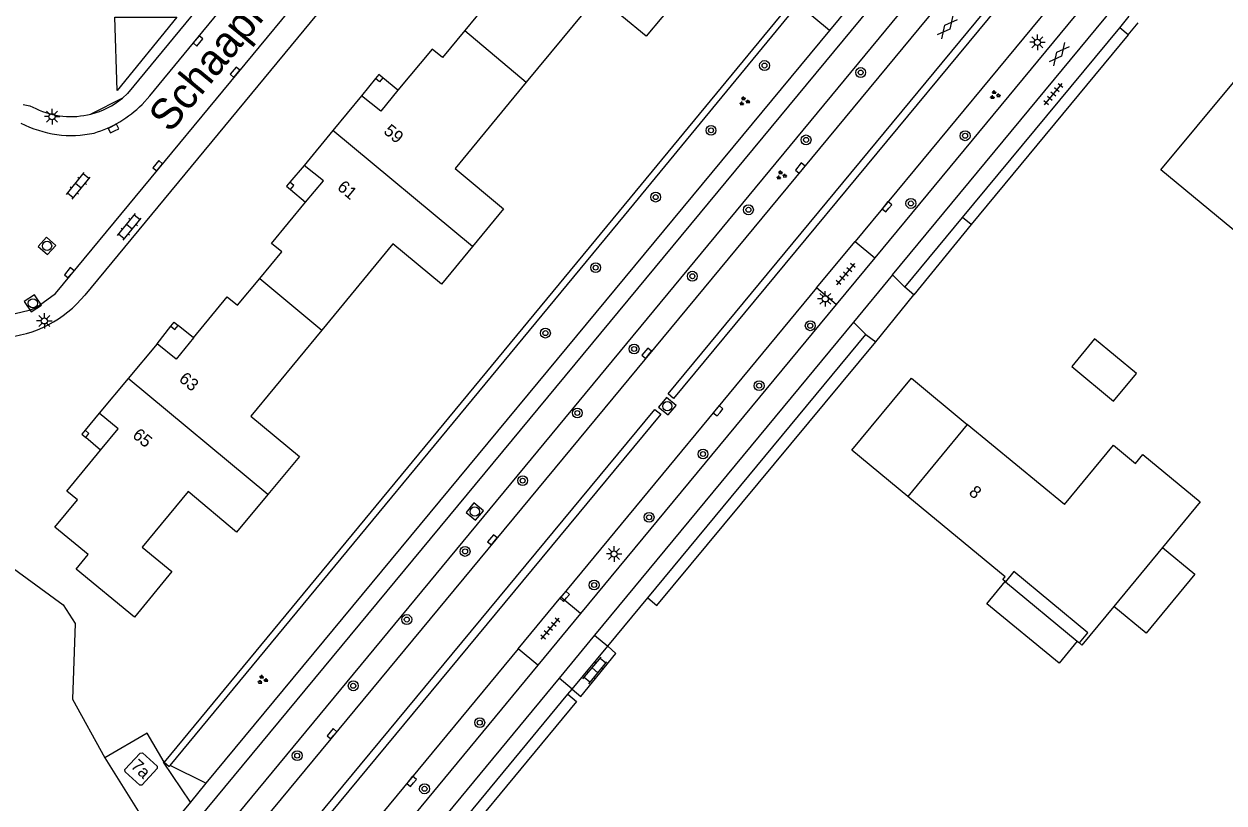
# Model space of a CAD drawing. Extents: x 137999 to 141000, y 397500 to 400501.
# Drawn here: x 138246.7 to 138343.7, y 398928 to 398990.9 of the extents above; entities that cross this region are included whole.
import ezdxf

# ---------------------------------------------------------------- set-up
doc = ezdxf.new("R2010")
doc.units = 0
for name, color, linetype in [('gg-afsc-erfafscheiding', 7, 'Continuous'), ('gg-afsc-hekwerk', 7, 'Continuous'), ('gg-afsc-muur', 7, 'Continuous'), ('gg-anno-huisnummerreeks BGT', 7, 'Continuous'), ('gg-anno-openbare ruimte label', 7, 'Continuous'), ('gg-bbg-bijgebouw', 7, 'Continuous'), ('gg-bbg-hoofdgebouw', 7, 'Continuous'), ('gg-bbg-luifel en loopbrug', 7, 'Continuous'), ('gg-bbg-onder overbouw', 7, 'Continuous'), ('gg-bbg-pand overbouw', 7, 'Continuous'), ('gg-bbg-pilaar onder overbouw', 7, 'Continuous'), ('gg-bbg-pilaar pand', 7, 'Continuous'), ('gg-bbg-tussenscheiding', 7, 'Continuous'), ('gg-knt-verharding', 7, 'Continuous'), ('gg-knt-verharding nz', 7, 'Continuous'), ('gt-grn-groengrens', 7, 'Continuous'), ('gt-grn-vlakafsluiter', 7, 'Continuous'), ('gt-grn-weggrens', 7, 'Continuous'), ('gt-symb-boom', 7, 'Continuous'), ('gt-symb-gesloten verharding', 7, 'Continuous'), ('gt-symb-groenvak', 7, 'Continuous'), ('gt-symb-klinker verharding', 7, 'Continuous'), ('gt-symb-kolk', 7, 'Continuous'), ('gt-symb-lichtmast', 7, 'Continuous'), ('gt-symb-rioolschacht', 7, 'Continuous'), ('gt-symb-tegel verharding', 7, 'Continuous')]:
    doc.layers.add(name, color=color, linetype=linetype)

# ---------------------------------------------------------------- blocks, each defined once
blk = doc.blocks.new('gt0-KOLK')
at = {"layer": 'gt-symb-kolk'}
blk.add_lwpolyline([(0, 0), (0.375, 0), (0.375, 0.4), (-0.375, 0.4), (-0.375, 0), (0, 0)], dxfattribs=at)
blk = doc.blocks.new('gt0-LMAST')
at = {"layer": 'gt-symb-lichtmast'}
for p, q in [((-0.182, 0.173), (-0.447, 0.438)), ((-0.005, 0.246), (-0.005, 0.621)), ((0.172, 0.173), (0.437, 0.438)), ((-0.255, -0.004), (-0.63, -0.004)), ((-0.182, -0.181), (-0.447, -0.446)), ((-0.005, -0.254), (-0.005, -0.629)), ((0.437, -0.446), (0.172, -0.181)), ((0.245, -0.004), (0.62, -0.004))]:
    blk.add_line(p, q, dxfattribs=at)
blk.add_circle((-0.005, -0.004), 0.25, dxfattribs=at)
blk = doc.blocks.new('gt0-KL1')
at = {"layer": 'gt-symb-klinker verharding'}
for p, q in [((-1.15, 0.3), (1.15, 0.3)), ((-1, -0.3), (-1, 0.3)), ((-0.5, 0.3), (-0.5, 0.45)), ((0, -0.3), (0, 0.3)), ((0.5, 0.3), (0.5, 0.45)), ((1, -0.3), (1, 0.3)), ((-1.15, -0.3), (1.15, -0.3)), ((-0.5, -0.45), (-0.5, -0.3)), ((0.5, -0.45), (0.5, -0.3))]:
    blk.add_line(p, q, dxfattribs=at)
blk = doc.blocks.new('gt0-TEG1')
at = {"layer": 'gt-symb-tegel verharding'}
for p, q in [((-1.125, 0), (1.125, 0)), ((-0.9, -0.25), (-0.9, 0.25)), ((-0.45, -0.25), (-0.45, 0.25)), ((0, -0.25), (0, 0.25)), ((0.45, -0.25), (0.45, 0.25)), ((0.9, -0.25), (0.9, 0.25))]:
    blk.add_line(p, q, dxfattribs=at)
blk = doc.blocks.new('gt0-BOOM')
at = {"layer": 'gt-symb-boom'}
for radius in [0.4, 0.2]:
    blk.add_circle((0, 0), radius, dxfattribs=at)
blk = doc.blocks.new('gt0-RS')
at = {"layer": 'gt-symb-rioolschacht'}
blk.add_lwpolyline([(-0.5, -0.5), (0.5, -0.5), (0.5, 0.5), (-0.5, 0.5)], close=True, dxfattribs=at)
blk.add_circle((0, 0), 0.375, dxfattribs=at)
blk = doc.blocks.new('gt0-GRVAK')
at = {"layer": 'gt-symb-groenvak'}
for p, q in [((-0.11, 0.189), (-0.228, 0.24)), ((-0.182, 0.153), (0.088, 0.153)), ((-0.091, 0.211), (-0.156, 0.322)), ((-0.047, 0.214), (-0.047, 0.393)), ((-0.004, 0.211), (0.061, 0.322)), ((0.015, 0.189), (0.133, 0.24)), ((0.262, -0.052), (0.197, 0.059)), ((0.305, -0.049), (0.305, 0.13)), ((0.349, -0.052), (0.414, 0.059)), ((-0.245, -0.228), (-0.363, -0.177)), ((-0.318, -0.264), (-0.047, -0.264)), ((-0.226, -0.206), (-0.291, -0.095)), ((-0.183, -0.203), (-0.183, -0.024)), ((-0.139, -0.206), (-0.074, -0.095)), ((-0.12, -0.228), (-0.002, -0.177)), ((0.243, -0.074), (0.125, -0.023)), ((0.17, -0.11), (0.441, -0.11)), ((0.368, -0.074), (0.486, -0.023))]:
    blk.add_line(p, q, dxfattribs=at)
blk = doc.blocks.new('gt0-GESVH1')
at = {"layer": 'gt-symb-gesloten verharding'}
for p, q in [((-0.992, -0.261), (0.008, 0.239)), ((0.008, -0.261), (-0.992, 0.239)), ((0.008, 0.239), (1.008, -0.261)), ((1.008, 0.239), (0.008, -0.261))]:
    blk.add_line(p, q, dxfattribs=at)

msp = doc.modelspace()

# ---------------------------------------------------------------- linework, layer by layer
at = {"layer": 'gg-afsc-erfafscheiding'}
for p, q in [((138335.992, 398990.061), (138323.303, 398974.729)), ((138323.303, 398974.729), (138318.665, 398969.064))]:
    msp.add_line(p, q, dxfattribs=at)
msp.add_lwpolyline([(138290.683, 398936.767), (138291.382, 398936.191), (138268.859, 398908.968)], dxfattribs=at)
at = {"layer": 'gg-afsc-hekwerk'}
msp.add_line((138254.643, 398984.95), (138252.1, 398983.663), dxfattribs=at)
for points in [[(138267.153, 399000), (138255.053, 398985.316), (138254.643, 398984.95)], [(138246.616, 398984.434), (138247.151, 398984.336), (138247.64, 398984.099)]]:
    msp.add_lwpolyline(points, dxfattribs=at)
msp.add_arc((138250.471, 398990.029), 6.571, 244.47844, 284.35481, dxfattribs=at)
at = {"layer": 'gg-afsc-muur'}
for points in [[(138329.969, 399018.433), (138294.82, 398975.822), (138258.015, 398931.284)], [(138258.501, 398931.009), (138295.244, 398975.472), (138309.307, 398992.52)], [(138258.015, 398931.284), (138258.439, 398930.934), (138258.501, 398931.009)]]:
    msp.add_lwpolyline(points, dxfattribs=at)
at = {"layer": 'gg-bbg-bijgebouw'}
msp.add_lwpolyline([(138259.057, 398991.485), (138254.23, 398985.567), (138254.027, 398991.485), (138259.057, 398991.485)], dxfattribs=at)
at = {"layer": 'gg-bbg-hoofdgebouw'}
for p, q in [((138273.99, 398985.132), (138271.665, 398982.322)), ((138271.665, 398982.322), (138269.339, 398979.512)), ((138257.448, 398965.101), (138255.108, 398962.291)), ((138255.108, 398962.291), (138252.768, 398959.481)), ((138322.981, 398958.58), (138318.181, 398952.76)), ((138330.851, 398952.1), (138322.981, 398958.58)), ((138250.151, 398953.189), (138252.883, 398956.507)), ((138338.771, 398948.633), (138334.832, 398943.865)), ((138326.062, 398945.859), (138326.046, 398945.872))]:
    msp.add_line(p, q, dxfattribs=at)
for points in [[(138286.033, 398996.602), (138283.287, 398993.26), (138284.129, 398992.568), (138282.329, 398990.405)], [(138299.554, 398993.014), (138297.006, 398989.948), (138293.076, 398993.217), (138287.312, 398986.237)], [(138338.631, 398979.16), (138347.46, 398989.75), (138349.281, 398988.23), (138353.311, 398993.04), (138360.791, 398986.84)], [(138282.329, 398990.405), (138280.529, 398988.241), (138279.7, 398988.908), (138276.93, 398985.595)], [(138287.312, 398986.237), (138281.547, 398979.256), (138285.474, 398976.003), (138282.961, 398972.954)], [(138349.889, 398959.406), (138344.845, 398963.622), (138350.362, 398970.263), (138346.811, 398973.239), (138346.387, 398972.729), (138338.631, 398979.16)], [(138265.751, 398970.369), (138267.544, 398972.527), (138266.71, 398973.213), (138269.459, 398976.553)], [(138282.961, 398972.954), (138280.447, 398969.905), (138276.529, 398973.17), (138270.779, 398966.201)], [(138260.382, 398965.567), (138263.123, 398968.897), (138263.957, 398968.211), (138265.751, 398970.369)], [(138270.779, 398966.201), (138265.029, 398959.232), (138268.956, 398955.984), (138266.418, 398952.925)], [(138330.851, 398952.1), (138334.797, 398956.891), (138336.58, 398955.422), (138337.171, 398956.14), (138341.808, 398952.308), (138338.771, 398948.633)], [(138256.25, 398948.656), (138258.642, 398946.685), (138255.616, 398943.011), (138250.908, 398946.889), (138251.869, 398948.056), (138249.175, 398950.275), (138251, 398952.49), (138250.151, 398953.189)], [(138266.418, 398952.925), (138263.879, 398949.866), (138259.962, 398953.156), (138256.25, 398948.656)], [(138326.046, 398945.872), (138325.854, 398946.031), (138326.045, 398946.262), (138318.181, 398952.76)], [(138334.832, 398943.865), (138332.253, 398940.744), (138332.045, 398940.916)], [(138254.86, 398930.508), (138254.844, 398930.686), (138256.091, 398932.018), (138256.258, 398932.023), (138257.446, 398930.946), (138257.459, 398930.774), (138256.213, 398929.43), (138256.056, 398929.432), (138254.86, 398930.508)]]:
    msp.add_lwpolyline(points, dxfattribs=at)
at = {"layer": 'gg-bbg-luifel en loopbrug'}
for points in [[(138333.28, 398965.495), (138331.425, 398963.254), (138334.801, 398960.46), (138336.656, 398962.701), (138333.28, 398965.495)], [(138318.181, 398952.76), (138313.654, 398956.494), (138318.454, 398962.314), (138322.981, 398958.58)], [(138338.771, 398948.633), (138341.381, 398946.476), (138337.442, 398941.709), (138334.832, 398943.865)], [(138331.874, 398941.057), (138330.401, 398939.273), (138324.572, 398944.088), (138326.046, 398945.872)]]:
    msp.add_lwpolyline(points, dxfattribs=at)
at = {"layer": 'gg-bbg-onder overbouw'}
for points in [[(138276.93, 398985.595), (138275.56, 398983.884), (138273.99, 398985.132)], [(138269.459, 398976.553), (138270.909, 398978.264), (138269.339, 398979.512)], [(138260.382, 398965.567), (138258.987, 398963.843), (138257.448, 398965.101)], [(138252.883, 398956.507), (138254.29, 398958.214), (138252.768, 398959.481)], [(138332.045, 398940.916), (138332.72, 398941.733), (138326.737, 398946.676), (138326.062, 398945.859)]]:
    msp.add_lwpolyline(points, dxfattribs=at)
at = {"layer": 'gg-bbg-pand overbouw'}
for p, q in [((138275.128, 398986.543), (138273.99, 398985.132)), ((138276.93, 398985.595), (138275.716, 398986.601)), ((138269.339, 398979.512), (138268.188, 398978.15)), ((138268.242, 398977.562), (138269.459, 398976.553)), ((138260.382, 398965.567), (138259.161, 398966.571)), ((138257.448, 398965.101), (138258.573, 398966.513)), ((138252.768, 398959.481), (138251.62, 398958.102)), ((138252.883, 398956.507), (138251.674, 398957.514)), ((138326.062, 398945.859), (138331.874, 398941.057)), ((138331.874, 398941.057), (138332.045, 398940.916))]:
    msp.add_line(p, q, dxfattribs=at)
at = {"layer": 'gg-bbg-pilaar onder overbouw'}
for points in [[(138275.716, 398986.601), (138275.449, 398986.278), (138275.128, 398986.543)], [(138268.242, 398977.562), (138268.509, 398977.885), (138268.188, 398978.15)], [(138258.573, 398966.513), (138258.894, 398966.248), (138259.161, 398966.571)], [(138251.674, 398957.514), (138251.941, 398957.837), (138251.62, 398958.102)]]:
    msp.add_lwpolyline(points, dxfattribs=at)
at = {"layer": 'gg-bbg-pilaar pand'}
for points in [[(138275.716, 398986.601), (138275.395, 398986.866), (138275.128, 398986.543)], [(138268.188, 398978.15), (138267.921, 398977.827), (138268.242, 398977.562)], [(138258.573, 398966.513), (138258.84, 398966.836), (138259.161, 398966.571)], [(138251.62, 398958.102), (138251.353, 398957.779), (138251.674, 398957.514)]]:
    msp.add_lwpolyline(points, dxfattribs=at)
at = {"layer": 'gg-bbg-tussenscheiding'}
for p, q in [((138282.329, 398990.405), (138287.312, 398986.237)), ((138282.961, 398972.954), (138271.665, 398982.322)), ((138265.751, 398970.369), (138270.779, 398966.201)), ((138266.418, 398952.925), (138255.108, 398962.291))]:
    msp.add_line(p, q, dxfattribs=at)
at = {"layer": 'gg-knt-verharding'}
for p, q in [((138258.852, 398917.891), (138343.527, 399020.092)), ((138255.656, 398920.487), (138336.194, 399017.659)), ((138257.374, 398919.091), (138337.793, 399016.334)), ((138333.073, 399016.059), (138311.832, 398990.427)), ((138277.212, 399000), (138251.594, 398969.031)), ((138331.329, 398994.417), (138313.902, 398973.366)), ((138332.94, 398993.114), (138315.498, 398972.044)), ((138335.308, 398990.642), (138336.085, 398991.58)), ((138311.832, 398990.427), (138261.404, 398929.575)), ((138322.605, 398975.306), (138335.308, 398990.642)), ((138335.992, 398990.061), (138335.308, 398990.642)), ((138317.939, 398969.673), (138322.605, 398975.306)), ((138310.792, 398969.608), (138313.902, 398973.366)), ((138313.902, 398973.366), (138315.498, 398972.044)), ((138315.498, 398972.044), (138312.368, 398968.263)), ((138316.928, 398970.655), (138313.779, 398966.85)), ((138310.792, 398969.608), (138290.096, 398944.606)), ((138312.368, 398968.263), (138310.792, 398969.608)), ((138318.665, 398969.064), (138317.939, 398969.673)), ((138315.569, 398965.261), (138318.665, 398969.064)), ((138312.368, 398968.263), (138291.695, 398943.291)), ((138313.779, 398966.85), (138292.828, 398941.534)), ((138297.144, 398944.567), (138314.775, 398965.852)), ((138314.775, 398965.852), (138315.569, 398965.261)), ((138286.643, 398940.436), (138290.096, 398944.606)), ((138291.695, 398943.291), (138290.096, 398944.606)), ((138293.898, 398940.649), (138297.144, 398944.567)), ((138291.695, 398943.291), (138288.242, 398939.118)), ((138292.828, 398941.534), (138289.962, 398938.071)), ((138286.643, 398940.436), (138269.292, 398919.467)), ((138288.242, 398939.118), (138286.643, 398940.436)), ((138291.031, 398937.187), (138293.898, 398940.649)), ((138288.242, 398939.118), (138270.884, 398918.149)), ((138289.962, 398938.071), (138263.635, 398906.259)), ((138268.211, 398909.637), (138290.683, 398936.767)), ((138290.683, 398936.767), (138291.031, 398937.187)), ((138261.404, 398929.575), (138260.144, 398928.055)), ((138260.144, 398928.055), (138257.481, 398924.842))]:
    msp.add_line(p, q, dxfattribs=at)
for points in [[(138316.928, 398970.655), (138355.451, 399017.201), (138357.962, 399020.332)], [(138299.226, 398960.672), (138298.777, 398961.044), (138339.872, 399010.663), (138340.331, 399010.266), (138299.226, 398960.672)], [(138260.338, 398913.729), (138259.845, 398914.129), (138297.703, 398959.781), (138298.194, 398959.397), (138260.338, 398913.729)], [(138291.031, 398937.187), (138291.73, 398936.592), (138294.559, 398940.074), (138293.898, 398940.649)]]:
    msp.add_lwpolyline(points, dxfattribs=at)
for centre, radius, start, end in [((138250.473, 398990.033), 6.575, 284.32525, 309.36225), ((138244.313, 398974.961), 9.39, 227.40723, 320.83925)]:
    msp.add_arc(centre, radius, start, end, dxfattribs=at)
at = {"layer": 'gg-knt-verharding nz'}
for points in [[(138247.653, 398967.992), (138249.238, 398969.152), (138270.508, 398994.894), (138274.659, 399000)], [(138256.235, 398984.43), (138256.862, 398985.139), (138269.103, 399000)]]:
    msp.add_lwpolyline(points, dxfattribs=at)
for centre, radius, start, end in [((138249.643, 398991.103), 9.38, 286.84849, 314.64729), ((138250.52, 398990.685), 8.755, 242.24751, 282.14873), ((138244.428, 398976.91), 9.483, 234.12216, 289.88258)]:
    msp.add_arc(centre, radius, start, end, dxfattribs=at)
at = {"layer": 'gt-grn-groengrens'}
for p, q in [((138311.832, 398990.427), (138309.307, 398992.52)), ((138323.303, 398974.729), (138322.605, 398975.306)), ((138253.232, 398931.629), (138256.888, 398925.79)), ((138257.979, 398931.266), (138258.015, 398931.284)), ((138260.144, 398928.055), (138257.979, 398931.266)), ((138261.404, 398929.575), (138258.501, 398931.009))]:
    msp.add_line(p, q, dxfattribs=at)
for points in [[(138234.734, 398975.222), (138233.554, 398975.217), (138233.391, 398975.523), (138230.312, 398971.783), (138242.207, 398949.559), (138249.865, 398943.986), (138250.816, 398942.497), (138250.605, 398936.366), (138253.232, 398931.629)], [(138297.144, 398944.567), (138297.863, 398943.949), (138315.569, 398965.261)], [(138258.015, 398931.284), (138256.651, 398933.623), (138253.232, 398931.629)]]:
    msp.add_lwpolyline(points, dxfattribs=at)
at = {"layer": 'gt-grn-vlakafsluiter'}
msp.add_line((138335.992, 398990.061), (138336.801, 398991.039), dxfattribs=at)
at = {"layer": 'gt-grn-weggrens'}
for p, q in [((138316.928, 398970.655), (138317.939, 398969.673)), ((138314.775, 398965.852), (138313.779, 398966.85)), ((138292.828, 398941.534), (138293.898, 398940.649)), ((138291.031, 398937.187), (138289.962, 398938.071))]:
    msp.add_line(p, q, dxfattribs=at)

# ---------------------------------------------------------------- block references
at = {"layer": 'gt-symb-boom'}
for p in [(138306.579, 398987.584), (138314.357, 398987.019), (138302.254, 398982.346), (138322.805, 398981.909), (138309.94, 398981.573), (138297.773, 398976.95), (138305.279, 398975.924), (138318.416, 398976.435), (138292.922, 398971.247), (138300.744, 398970.557), (138310.28, 398966.554), (138288.857, 398965.959), (138296.031, 398964.674), (138306.143, 398961.706), (138291.442, 398959.502), (138301.608, 398956.184), (138287.017, 398954.032), (138297.245, 398951.071), (138282.36, 398948.313), (138292.8, 398945.597), (138277.647, 398942.807), (138273.317, 398937.453), (138283.547, 398934.473), (138268.782, 398931.807), (138279.082, 398929.126)]:
    msp.add_blockref('gt0-BOOM', p, dxfattribs=at)
at = {"layer": 'gt-symb-gesloten verharding'}
for p, rotation in [((138321.378, 398990.688), -128.99099404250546), ((138330.404, 398988.502), 51.009005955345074)]:
    msp.add_blockref('gt0-GESVH1', p, dxfattribs=dict(at, rotation=rotation))
at = {"layer": 'gt-symb-groenvak'}
for p in [(138304.938, 398984.694), (138325.206, 398985.201), (138307.928, 398978.711), (138265.958, 398937.938)]:
    msp.add_blockref('gt0-GRVAK', p, dxfattribs=at)
at = {"layer": 'gt-symb-klinker verharding'}
for p, rotation in [((138251.072, 398977.867), 50.88391083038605), ((138255.201, 398974.539), 50.51713597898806), ((138292.864, 398938.698), 50.15042857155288)]:
    msp.add_blockref('gt0-KL1', p, dxfattribs=dict(at, rotation=rotation))
at = {"layer": 'gt-symb-kolk'}
for p, rotation in [((138260.915, 398989.444), 50.355825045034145), ((138263.903, 398986.918), 50.355825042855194), ((138254.012, 398982.31), 26.052350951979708), ((138257.662, 398979.362), 50.355825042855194), ((138309.619, 398979.166), 50.355825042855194), ((138316.633, 398976.042), 50.355825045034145), ((138250.5, 398970.709), 50.35582504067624), ((138297.208, 398964.196), 50.355825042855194), ((138302.98, 398959.549), 50.35582504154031), ((138284.725, 398949.122), 50.35582504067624), ((138290.572, 398944.555), 50.355825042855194), ((138271.748, 398933.452), 50.355825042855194), ((138278.187, 398929.599), 50.355825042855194)]:
    msp.add_blockref('gt0-KOLK', p, dxfattribs=dict(at, rotation=rotation))
at = {"layer": 'gt-symb-lichtmast'}
for p in [(138328.658, 398989.464), (138248.962, 398983.458), (138311.495, 398968.732), (138248.336, 398966.948), (138294.419, 398948.11)]:
    msp.add_blockref('gt0-LMAST', p, dxfattribs=at)
at = {"layer": 'gt-symb-rioolschacht'}
for p, rotation in [((138248.549, 398973.005), 48.52829927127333), ((138247.405, 398968.365), 33.37220238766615), ((138298.719, 398960.045), -129.48286402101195), ((138283.147, 398951.532), 50.355825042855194)]:
    msp.add_blockref('gt0-RS', p, dxfattribs=dict(at, rotation=rotation))
at = {"layer": 'gt-symb-tegel verharding'}
for p, rotation in [((138329.941, 398985.266), 49.98904227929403), ((138313.15, 398970.731), 49.98904228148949), ((138289.247, 398942.069), 49.98904227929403)]:
    msp.add_blockref('gt0-TEG1', p, dxfattribs=dict(at, rotation=rotation))

# ---------------------------------------------------------------- texts
at = {"layer": 'gg-anno-huisnummerreeks BGT'}
for s, rotation, p in [('59', 320.6, (138275.705, 398982.163)), ('61', 320.2, (138271.95, 398977.628)), ('63', 320.6, (138259.148, 398962.132)), ('65', 320.2, (138255.388, 398957.589)), ('8', 320.5, (138323.034, 398952.968)), ('7a', 317.2, (138255.251, 398930.889))]:
    msp.add_text(s, height=1, rotation=rotation, dxfattribs=at).set_placement(p)
at = {"layer": 'gg-anno-openbare ruimte label'}
msp.add_text('Schaapkenslaan', height=2.5, rotation=50.6, dxfattribs=at).set_placement((138258.51, 398982.062))

doc.saveas('drawing.dxf')
